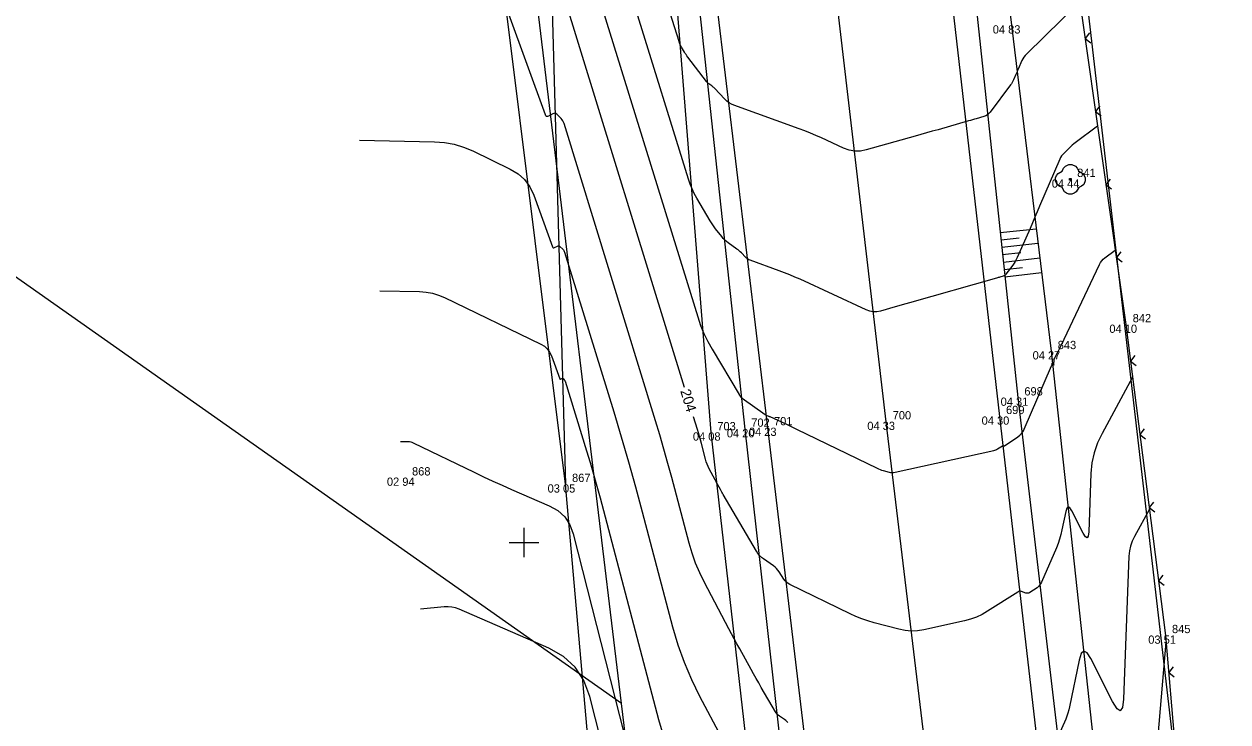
# Model space of a CAD drawing. Extents: x -711234 to -710007, y -1026313 to -1025448.
# Drawn here: x -710916.93 to -710876.16, y -1026056.08 to -1026032.44 of the extents above; entities that cross this region are included whole.
import ezdxf

# ---------------------------------------------------------------- set-up
doc = ezdxf.new("R2010")
doc.units = 0
for name, color, linetype in [('Ex_Contour Labels', 7, 'Continuous'), ('Ex_Major Contours', 7, 'Continuous'), ('Ex_Minor Contours', 7, 'Continuous'), ('Z_body', 7, 'Continuous'), ('Z_body_cisla', 7, 'Continuous'), ('Z_body_vysky_redukovane', 7, 'Continuous'), ('Z_hektometricka_sit', 7, 'Continuous'), ('Z_hrany_paty', 7, 'Continuous'), ('Z_katastr_hranice', 7, 'Continuous'), ('Z_komunikace', 7, 'Continuous'), ('Z_komunikace_osa', 7, 'Continuous'), ('Z_ploty', 7, 'Continuous'), ('Z_ploty_znacky', 7, 'Continuous'), ('Z_pole_rozhranni', 7, 'Continuous'), ('Z_technicke_srafy', 7, 'Continuous'), ('Z_vdz12_plna', 7, 'Continuous'), ('Z_zelen_jednotliva', 7, 'Continuous')]:
    doc.layers.add(name, color=color, linetype=linetype)

# ---------------------------------------------------------------- blocks, each defined once
blk = doc.blocks.new('POINT_DISPLAY')
blk.add_line((0, 0), (0, 0))
blk = doc.blocks.new('Z24')
for p, q in [((-0.23, 0.38), (-0.17, 0.45)), ((-0.17, 0.45), (-0.05, 0.5)), ((-0.05, 0.5), (0.05, 0.5)), ((0.05, 0.5), (0.17, 0.45)), ((0.17, 0.45), (0.23, 0.38)), ((-0.5, 0.05), (-0.47, 0.13)), ((-0.5, -0.05), (-0.5, 0.05)), ((-0.47, 0.13), (-0.42, 0.2)), ((-0.42, 0.2), (-0.28, 0.28)), ((-0.28, 0.28), (-0.23, 0.38)), ((-0.03, -0.03), (-0.03, 0.03)), ((-0.03, 0.03), (0.03, 0.03)), ((0.03, 0.03), (0.03, -0.03)), ((0.23, 0.38), (0.28, 0.28)), ((0.28, 0.28), (0.42, 0.2)), ((0.42, 0.2), (0.47, 0.13)), ((0.47, 0.13), (0.5, 0.05)), ((0.5, 0.05), (0.5, -0.05)), ((-0.45, -0.17), (-0.5, -0.05)), ((-0.38, -0.23), (-0.45, -0.17)), ((-0.28, -0.28), (-0.38, -0.23)), ((-0.2, -0.42), (-0.28, -0.28)), ((0.03, -0.03), (-0.03, -0.03)), ((0.28, -0.28), (0.2, -0.42)), ((0.38, -0.23), (0.28, -0.28)), ((0.45, -0.17), (0.38, -0.23)), ((0.5, -0.05), (0.45, -0.17)), ((-0.13, -0.47), (-0.2, -0.42)), ((-0.05, -0.5), (-0.13, -0.47)), ((0.05, -0.5), (-0.05, -0.5)), ((0.13, -0.47), (0.05, -0.5)), ((0.2, -0.42), (0.13, -0.47))]:
    blk.add_line(p, q)
blk = doc.blocks.new('Z212')
for p, q in [((-0.17, 0.17), (0, 0)), ((0, 0), (0.17, 0.17))]:
    blk.add_line(p, q)

msp = doc.modelspace()

# ---------------------------------------------------------------- linework, layer by layer
at = {"layer": 'Ex_Major Contours'}
for points in [[(-710894.563, -1026044.745), (-710898.656, -1026031.436)], [(-710879.383, -1026044.405), (-710880.42, -1026046.307), (-710880.573, -1026046.63), (-710880.686, -1026046.963), (-710880.759, -1026047.307), (-710880.793, -1026047.663), (-710880.871, -1026049.639), (-710880.888, -1026049.787), (-710880.926, -1026049.843), (-710880.983, -1026049.808), (-710881.061, -1026049.681), (-710881.442, -1026048.928), (-710881.508, -1026048.823), (-710881.565, -1026048.793), (-710881.612, -1026048.837), (-710881.648, -1026048.956), (-710881.776, -1026049.577), (-710881.811, -1026049.731), (-710881.855, -1026049.882), (-710881.906, -1026050.032), (-710881.965, -1026050.178), (-710882.47, -1026051.349), (-710882.498, -1026051.402), (-710882.533, -1026051.451), (-710882.574, -1026051.493), (-710882.621, -1026051.531), (-710882.865, -1026051.695), (-710882.897, -1026051.712), (-710882.93, -1026051.721), (-710882.964, -1026051.721), (-710882.999, -1026051.712), (-710883.141, -1026051.662), (-710883.176, -1026051.654), (-710883.21, -1026051.654), (-710883.243, -1026051.662), (-710883.275, -1026051.678), (-710884.297, -1026052.332), (-710884.481, -1026052.44), (-710884.673, -1026052.529), (-710884.872, -1026052.602), (-710885.078, -1026052.657), (-710886.456, -1026052.959), (-710886.668, -1026052.993), (-710886.879, -1026053.002), (-710887.09, -1026052.984), (-710887.3, -1026052.941), (-710888.141, -1026052.718), (-710888.349, -1026052.657), (-710888.554, -1026052.587), (-710888.755, -1026052.507), (-710888.952, -1026052.416), (-710890.991, -1026051.425), (-710891.053, -1026051.39), (-710891.108, -1026051.347), (-710891.157, -1026051.297), (-710891.199, -1026051.24), (-710891.355, -1026050.998), (-710891.397, -1026050.94), (-710891.444, -1026050.886), (-710891.495, -1026050.838), (-710891.552, -1026050.794), (-710891.884, -1026050.559), (-710891.956, -1026050.503), (-710892.02, -1026050.44), (-710892.077, -1026050.371), (-710892.127, -1026050.295), (-710893.251, -1026048.371), (-710893.275, -1026048.331), (-710893.298, -1026048.291), (-710893.321, -1026048.25), (-710893.343, -1026048.209), (-710893.433, -1026048.047), (-710893.455, -1026048.006), (-710893.477, -1026047.965), (-710893.499, -1026047.924), (-710893.521, -1026047.883), (-710893.722, -1026047.502), (-710893.761, -1026047.424), (-710893.795, -1026047.344), (-710893.824, -1026047.263), (-710893.848, -1026047.179), (-710893.99, -1026046.642), (-710894.022, -1026046.525), (-710894.054, -1026046.407), (-710894.088, -1026046.291), (-710894.124, -1026046.174), (-710894.255, -1026045.748)], [(-710904.177, -1026046.575), (-710903.918, -1026046.581), (-710903.876, -1026046.584), (-710903.834, -1026046.592), (-710903.793, -1026046.604), (-710903.754, -1026046.62), (-710901.68, -1026047.623), (-710901.366, -1026047.773), (-710901.051, -1026047.919), (-710900.734, -1026048.063), (-710900.416, -1026048.203), (-710899.14, -1026048.757), (-710898.85, -1026048.921), (-710898.619, -1026049.134), (-710898.446, -1026049.397), (-710898.331, -1026049.709), (-710896.61, -1026056.491)]]:
    msp.add_lwpolyline(points, dxfattribs=at)
at = {"layer": 'Ex_Minor Contours'}
for points in [[(-710897.587, -1026031.119), (-710894.113, -1026042.36), (-710894.016, -1026042.645), (-710893.902, -1026042.922), (-710893.773, -1026043.191), (-710893.626, -1026043.454), (-710892.715, -1026044.983), (-710892.708, -1026044.995), (-710892.7, -1026045.006), (-710892.692, -1026045.018), (-710892.684, -1026045.029), (-710892.651, -1026045.072), (-710892.643, -1026045.083), (-710892.633, -1026045.092), (-710892.623, -1026045.101), (-710892.612, -1026045.109), (-710891.827, -1026045.662), (-710891.821, -1026045.666), (-710891.816, -1026045.672), (-710891.806, -1026045.682), (-710891.803, -1026045.685), (-710891.8, -1026045.687), (-710891.797, -1026045.689), (-710891.794, -1026045.69), (-710891.721, -1026045.716), (-710891.707, -1026045.721), (-710891.694, -1026045.727), (-710891.681, -1026045.732), (-710891.668, -1026045.738), (-710891.134, -1026045.984), (-710891.041, -1026046.027), (-710890.948, -1026046.071), (-710890.856, -1026046.115), (-710890.763, -1026046.16), (-710888.034, -1026047.487), (-710887.986, -1026047.509), (-710887.937, -1026047.529), (-710887.888, -1026047.546), (-710887.837, -1026047.56), (-710887.633, -1026047.615), (-710887.582, -1026047.625), (-710887.531, -1026047.629), (-710887.48, -1026047.627), (-710887.429, -1026047.619), (-710884.088, -1026046.884), (-710884.054, -1026046.875), (-710884.02, -1026046.863), (-710883.989, -1026046.848), (-710883.958, -1026046.83), (-710883.787, -1026046.721), (-710883.782, -1026046.719), (-710883.777, -1026046.717), (-710883.771, -1026046.717), (-710883.765, -1026046.719), (-710883.741, -1026046.727), (-710883.736, -1026046.728), (-710883.73, -1026046.728), (-710883.725, -1026046.727), (-710883.719, -1026046.724), (-710883.276, -1026046.425), (-710883.205, -1026046.37), (-710883.144, -1026046.307), (-710883.093, -1026046.235), (-710883.052, -1026046.156), (-710882.127, -1026044.013), (-710882.123, -1026044.002), (-710882.119, -1026043.991), (-710882.116, -1026043.98), (-710882.113, -1026043.969), (-710882.104, -1026043.923), (-710882.101, -1026043.914), (-710882.097, -1026043.911), (-710882.093, -1026043.913), (-710882.088, -1026043.921), (-710882.06, -1026043.976), (-710882.054, -1026043.986), (-710882.05, -1026043.988), (-710882.047, -1026043.984), (-710882.046, -1026043.973), (-710882.04, -1026043.831), (-710882.038, -1026043.802), (-710882.032, -1026043.775), (-710882.023, -1026043.749), (-710882.011, -1026043.723), (-710881.891, -1026043.504), (-710881.867, -1026043.459), (-710881.844, -1026043.413), (-710881.821, -1026043.368), (-710881.799, -1026043.322), (-710880.502, -1026040.582), (-710880.467, -1026040.518), (-710880.426, -1026040.461), (-710880.377, -1026040.408), (-710880.322, -1026040.361), (-710879.97, -1026040.098)], [(-710881.17, -1026031.69), (-710882.981, -1026033.455), (-710883.028, -1026033.505), (-710883.069, -1026033.558), (-710883.104, -1026033.616), (-710883.134, -1026033.677), (-710883.258, -1026033.966), (-710883.278, -1026034.012), (-710883.297, -1026034.057), (-710883.317, -1026034.102), (-710883.337, -1026034.148), (-710883.416, -1026034.329), (-710883.438, -1026034.374), (-710883.461, -1026034.417), (-710883.487, -1026034.459), (-710883.516, -1026034.499), (-710884.209, -1026035.422), (-710884.252, -1026035.472), (-710884.302, -1026035.513), (-710884.358, -1026035.545), (-710884.419, -1026035.569), (-710884.678, -1026035.647), (-710884.742, -1026035.666), (-710884.807, -1026035.685), (-710884.872, -1026035.704), (-710884.937, -1026035.723), (-710885.974, -1026036.017), (-710886.169, -1026036.072), (-710886.364, -1026036.127), (-710886.558, -1026036.182), (-710886.753, -1026036.237), (-710888.407, -1026036.703), (-710888.603, -1026036.741), (-710888.796, -1026036.743), (-710888.987, -1026036.71), (-710889.175, -1026036.642), (-710889.921, -1026036.298), (-710890.108, -1026036.214), (-710890.297, -1026036.134), (-710890.488, -1026036.058), (-710890.68, -1026035.986), (-710892.886, -1026035.19), (-710892.972, -1026035.153), (-710893.052, -1026035.107), (-710893.127, -1026035.051), (-710893.195, -1026034.986), (-710893.544, -1026034.615), (-710893.565, -1026034.593), (-710893.587, -1026034.573), (-710893.61, -1026034.554), (-710893.635, -1026034.536), (-710893.733, -1026034.467), (-710893.757, -1026034.448), (-710893.779, -1026034.428), (-710893.8, -1026034.407), (-710893.819, -1026034.384), (-710894.448, -1026033.556), (-710894.478, -1026033.516), (-710894.506, -1026033.475), (-710894.534, -1026033.433), (-710894.56, -1026033.39), (-710894.663, -1026033.217), (-710894.687, -1026033.174), (-710894.709, -1026033.129), (-710894.728, -1026033.082), (-710894.744, -1026033.035), (-710895.19, -1026031.591)], [(-710880.57, -1026035.894), (-710881.325, -1026036.459), (-710881.376, -1026036.499), (-710881.425, -1026036.54), (-710881.474, -1026036.583), (-710881.52, -1026036.627), (-710881.705, -1026036.807), (-710881.749, -1026036.854), (-710881.787, -1026036.904), (-710881.821, -1026036.958), (-710881.849, -1026037.015), (-710882.533, -1026038.61), (-710882.614, -1026038.798), (-710882.695, -1026038.985), (-710882.777, -1026039.173), (-710882.858, -1026039.36), (-710883.29, -1026040.345), (-710883.322, -1026040.413), (-710883.358, -1026040.478), (-710883.397, -1026040.541), (-710883.44, -1026040.602), (-710883.675, -1026040.915), (-710883.694, -1026040.937), (-710883.716, -1026040.954), (-710883.74, -1026040.968), (-710883.766, -1026040.979), (-710883.878, -1026041.012), (-710883.906, -1026041.021), (-710883.934, -1026041.029), (-710883.962, -1026041.037), (-710883.99, -1026041.045), (-710886.936, -1026041.88), (-710887.06, -1026041.915), (-710887.183, -1026041.95), (-710887.306, -1026041.985), (-710887.43, -1026042.02), (-710887.923, -1026042.159), (-710888.046, -1026042.182), (-710888.166, -1026042.184), (-710888.285, -1026042.164), (-710888.403, -1026042.121), (-710890.647, -1026041.086), (-710890.821, -1026041.008), (-710890.997, -1026040.934), (-710891.175, -1026040.863), (-710891.354, -1026040.796), (-710892.34, -1026040.44), (-710892.384, -1026040.421), (-710892.426, -1026040.397), (-710892.465, -1026040.368), (-710892.5, -1026040.334), (-710892.635, -1026040.19), (-710892.67, -1026040.155), (-710892.706, -1026040.122), (-710892.744, -1026040.091), (-710892.784, -1026040.062), (-710893.082, -1026039.852), (-710893.143, -1026039.805), (-710893.2, -1026039.754), (-710893.253, -1026039.699), (-710893.302, -1026039.64), (-710893.506, -1026039.372), (-710893.554, -1026039.306), (-710893.601, -1026039.239), (-710893.646, -1026039.171), (-710893.688, -1026039.101), (-710894.145, -1026038.336), (-710894.23, -1026038.183), (-710894.305, -1026038.025), (-710894.372, -1026037.864), (-710894.428, -1026037.698), (-710896.195, -1026031.981)], [(-710891.064, -1026056.103), (-710891.097, -1026056.065), (-710891.134, -1026056.03), (-710891.174, -1026055.999), (-710891.343, -1026055.88), (-710891.383, -1026055.848), (-710891.419, -1026055.813), (-710891.451, -1026055.774), (-710891.479, -1026055.731), (-710891.959, -1026054.91), (-710892.048, -1026054.758), (-710892.135, -1026054.605), (-710892.221, -1026054.452), (-710892.306, -1026054.298), (-710892.691, -1026053.599), (-710892.784, -1026053.43), (-710892.875, -1026053.262), (-710892.966, -1026053.093), (-710893.055, -1026052.924), (-710893.886, -1026051.353), (-710894.044, -1026051.031), (-710894.184, -1026050.701), (-710894.304, -1026050.364), (-710894.406, -1026050.02), (-710894.99, -1026047.804), (-710895.121, -1026047.32), (-710895.256, -1026046.837), (-710895.396, -1026046.355), (-710895.541, -1026045.874), (-710898.638, -1026035.803), (-710898.655, -1026035.758), (-710898.677, -1026035.716), (-710898.704, -1026035.678), (-710898.736, -1026035.642), (-710898.883, -1026035.497), (-710898.914, -1026035.474), (-710898.948, -1026035.463), (-710898.982, -1026035.464), (-710899.019, -1026035.477), (-710899.17, -1026035.556), (-710899.205, -1026035.569), (-710899.234, -1026035.566), (-710899.257, -1026035.549), (-710899.274, -1026035.516), (-710900.515, -1026032.109)], [(-710905.572, -1026036.37), (-710903.03, -1026036.425), (-710902.693, -1026036.45), (-710902.364, -1026036.511), (-710902.044, -1026036.606), (-710901.732, -1026036.737), (-710900.465, -1026037.349), (-710900.199, -1026037.509), (-710899.978, -1026037.709), (-710899.801, -1026037.95), (-710899.669, -1026038.23), (-710899.03, -1026039.985), (-710899.019, -1026040.006), (-710899.004, -1026040.018), (-710898.985, -1026040.019), (-710898.963, -1026040.011), (-710898.866, -1026039.96), (-710898.842, -1026039.952), (-710898.82, -1026039.951), (-710898.799, -1026039.958), (-710898.778, -1026039.973), (-710898.684, -1026040.066), (-710898.663, -1026040.089), (-710898.646, -1026040.114), (-710898.632, -1026040.141), (-710898.621, -1026040.17), (-710896.959, -1026045.575), (-710896.704, -1026046.419), (-710896.458, -1026047.266), (-710896.22, -1026048.115), (-710895.99, -1026048.967), (-710894.963, -1026052.86), (-710894.785, -1026053.466), (-710894.573, -1026054.058), (-710894.328, -1026054.637), (-710894.049, -1026055.203), (-710892.59, -1026057.964)], [(-710904.875, -1026041.473), (-710903.536, -1026041.502), (-710903.315, -1026041.518), (-710903.101, -1026041.558), (-710902.891, -1026041.62), (-710902.688, -1026041.706), (-710899.423, -1026043.283), (-710899.305, -1026043.354), (-710899.207, -1026043.443), (-710899.128, -1026043.55), (-710899.07, -1026043.675), (-710898.785, -1026044.455), (-710898.781, -1026044.464), (-710898.774, -1026044.469), (-710898.766, -1026044.47), (-710898.756, -1026044.466), (-710898.713, -1026044.444), (-710898.702, -1026044.44), (-710898.692, -1026044.439), (-710898.683, -1026044.442), (-710898.674, -1026044.449), (-710898.632, -1026044.491), (-710898.623, -1026044.501), (-710898.615, -1026044.512), (-710898.609, -1026044.524), (-710898.604, -1026044.537), (-710897.879, -1026046.894), (-710897.759, -1026047.292), (-710897.643, -1026047.691), (-710897.531, -1026048.091), (-710897.423, -1026048.492), (-710895.441, -1026056.001), (-710895.23, -1026056.719)], [(-710878.815, -1026048.867), (-710879.323, -1026049.798), (-710879.398, -1026049.956), (-710879.453, -1026050.12), (-710879.489, -1026050.288), (-710879.506, -1026050.462), (-710879.695, -1026055.306), (-710879.729, -1026055.59), (-710879.801, -1026055.698), (-710879.912, -1026055.63), (-710880.061, -1026055.385), (-710880.795, -1026053.935), (-710880.923, -1026053.734), (-710881.033, -1026053.676), (-710881.123, -1026053.761), (-710881.193, -1026053.988), (-710881.516, -1026055.565), (-710881.541, -1026055.673), (-710881.572, -1026055.779), (-710881.608, -1026055.884), (-710881.649, -1026055.987), (-710881.888, -1026056.542)], [(-710896.04, -1026062.026), (-710897.768, -1026055.213), (-710897.965, -1026054.678), (-710898.261, -1026054.228), (-710898.658, -1026053.863), (-710899.155, -1026053.583), (-710902.189, -1026052.264), (-710902.313, -1026052.218), (-710902.44, -1026052.19), (-710902.57, -1026052.177), (-710902.702, -1026052.181), (-710903.503, -1026052.254)], [(-710878.833, -1026060.247), (-710878.251, -1026053.375)]]:
    msp.add_lwpolyline(points, dxfattribs=at)
at = {"layer": 'Z_hektometricka_sit'}
for p, q in [((-710900, -1026049.5), (-710900, -1026050.5)), ((-710900.5, -1026050), (-710899.5, -1026050))]:
    msp.add_line(p, q, dxfattribs=at)
at = {"layer": 'Z_hrany_paty'}
for p, q in [((-710899.51, -1026015.29), (-710898.59, -1026048.03)), ((-710885.11, -1026017.61), (-710883.49, -1026032.48)), ((-710894.87, -1026031.17), (-710893.67, -1026046.27)), ((-710883.49, -1026032.48), (-710882.14, -1026043.52)), ((-710882.14, -1026043.52), (-710879.94, -1026063.83)), ((-710893.67, -1026046.27), (-710891.77, -1026063.01))]:
    msp.add_line(p, q, dxfattribs=at)
at = {"layer": 'Z_katastr_hranice'}
for q in [(-710981.8, -1025995.57), (-710902.45, -1026007.68)]:
    msp.add_line((-710896.69, -1026055.45), q, dxfattribs=at)
for points in [[(-710869.22, -1026132.07), (-710876.56, -1026069.18), (-710887.07, -1025978.66), (-710888.56, -1025976.86)], [(-710889.78, -1026108.36), (-710894.44, -1026074.09), (-710896.69, -1026055.45)]]:
    msp.add_lwpolyline(points, dxfattribs=at)
at = {"layer": 'Z_komunikace'}
for p, q in [((-710884.8, -1026030.75), (-710883.27, -1026045.09)), ((-710894.15, -1026031.02), (-710892.52, -1026046.16)), ((-710883.27, -1026045.09), (-710881.26, -1026062.15)), ((-710892.52, -1026046.16), (-710890.65, -1026062.69))]:
    msp.add_line(p, q, dxfattribs=at)
at = {"layer": 'Z_komunikace_osa'}
for p, q in [((-710889.51, -1026030.75), (-710887.74, -1026045.91)), ((-710887.74, -1026045.91), (-710885.76, -1026062.36))]:
    msp.add_line(p, q, dxfattribs=at)
at = {"layer": 'Z_ploty'}
for p, q in [((-710881.17, -1026031.69), (-710879.61, -1026042.62)), ((-710879.61, -1026042.62), (-710878.27, -1026053.15)), ((-710878.27, -1026053.15), (-710876.81, -1026070.04))]:
    msp.add_line(p, q, dxfattribs=at)
at = {"layer": 'Z_pole_rozhranni'}
for p, q in [((-710898.59, -1026048.03), (-710901.1, -1026027.92)), ((-710896.88, -1026067.52), (-710898.59, -1026048.03))]:
    msp.add_line(p, q, dxfattribs=at)
at = {"layer": 'Z_technicke_srafy'}
for p, q in [((-710883.87, -1026039.5), (-710882.65, -1026039.37)), ((-710883.84, -1026039.75), (-710883.23, -1026039.68)), ((-710883.81, -1026040), (-710882.59, -1026039.86)), ((-710883.79, -1026040.25), (-710883.17, -1026040.18)), ((-710883.76, -1026040.5), (-710882.53, -1026040.36)), ((-710883.73, -1026040.75), (-710883.11, -1026040.68)), ((-710883.71, -1026041), (-710882.47, -1026040.85))]:
    msp.add_line(p, q, dxfattribs=at)
at = {"layer": 'Z_vdz12_plna'}
for p, q in [((-710885.61, -1026030.77), (-710883.89, -1026045.73)), ((-710893.57, -1026030.9), (-710891.75, -1026046.11)), ((-710883.89, -1026045.73), (-710881.99, -1026062.27)), ((-710891.75, -1026046.11), (-710889.78, -1026062.55))]:
    msp.add_line(p, q, dxfattribs=at)

# ---------------------------------------------------------------- block references
at = {"layer": 'Z_body'}
for p in [(-710883.49, -1026032.48), (-710881.49, -1026037.7), (-710879.61, -1026042.62), (-710882.14, -1026043.52), (-710883.27, -1026045.09), (-710887.74, -1026045.91), (-710883.89, -1026045.73), (-710893.67, -1026046.27), (-710892.52, -1026046.16), (-710891.75, -1026046.11), (-710904.01, -1026047.8), (-710898.59, -1026048.03), (-710878.27, -1026053.15)]:
    msp.add_blockref('POINT_DISPLAY', p, dxfattribs=at)
at = {"layer": 'Z_ploty_znacky'}
for p, rotation in [((-710880.99, -1026032.93), -81.9), ((-710880.64, -1026035.4), -81.9), ((-710880.29, -1026037.88), -81.9), ((-710879.93, -1026040.35), -81.9), ((-710879.45, -1026043.86), -82.7), ((-710879.14, -1026046.34), -82.7), ((-710878.82, -1026048.82), -82.7), ((-710878.51, -1026051.3), -82.7), ((-710878.16, -1026054.4), -85.10000000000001)]:
    msp.add_blockref('Z212', p, dxfattribs=dict(at, rotation=rotation))
at = {"layer": 'Z_zelen_jednotliva'}
msp.add_blockref('Z24', (-710881.49, -1026037.7), dxfattribs=at)

# ---------------------------------------------------------------- texts
at = {"layer": 'Ex_Contour Labels'}
msp.add_text('204', height=0.35, rotation=287.0931, dxfattribs=at).set_placement((-710894.709, -1026044.866))
at = {"layer": 'Z_body_cisla'}
for s, p in [('841', (-710881.26, -1026037.62)), ('842', (-710879.38, -1026042.54)), ('843', (-710881.92, -1026043.45)), ('698', (-710883.05, -1026045.02)), ('699', (-710883.67, -1026045.65)), ('703', (-710893.45, -1026046.2)), ('702', (-710892.3, -1026046.08)), ('701', (-710891.53, -1026046.03)), ('700', (-710887.51, -1026045.83)), ('868', (-710903.79, -1026047.73)), ('867', (-710898.37, -1026047.95)), ('845', (-710878.05, -1026053.07))]:
    msp.add_text(s, height=0.28, dxfattribs=at).set_placement(p)
at = {"layer": 'Z_body_vysky_redukovane'}
for s, p in [('04 83', (-710884.12, -1026032.76)), ('04 44', (-710882.12, -1026037.98)), ('04 10', (-710880.17, -1026042.9)), ('04 27', (-710882.77, -1026043.8)), ('04 31', (-710883.853, -1026045.37)), ('04 33', (-710888.37, -1026046.19)), ('04 30', (-710884.497, -1026046.01)), ('04 08', (-710894.277, -1026046.55)), ('04 20', (-710893.127, -1026046.44)), ('04 23', (-710892.38, -1026046.39)), ('02 94', (-710904.64, -1026048.08)), ('03 05', (-710899.197, -1026048.31)), ('03 51', (-710878.853, -1026053.43))]:
    msp.add_text(s, height=0.28, dxfattribs=at).set_placement(p)

doc.saveas('drawing.dxf')
